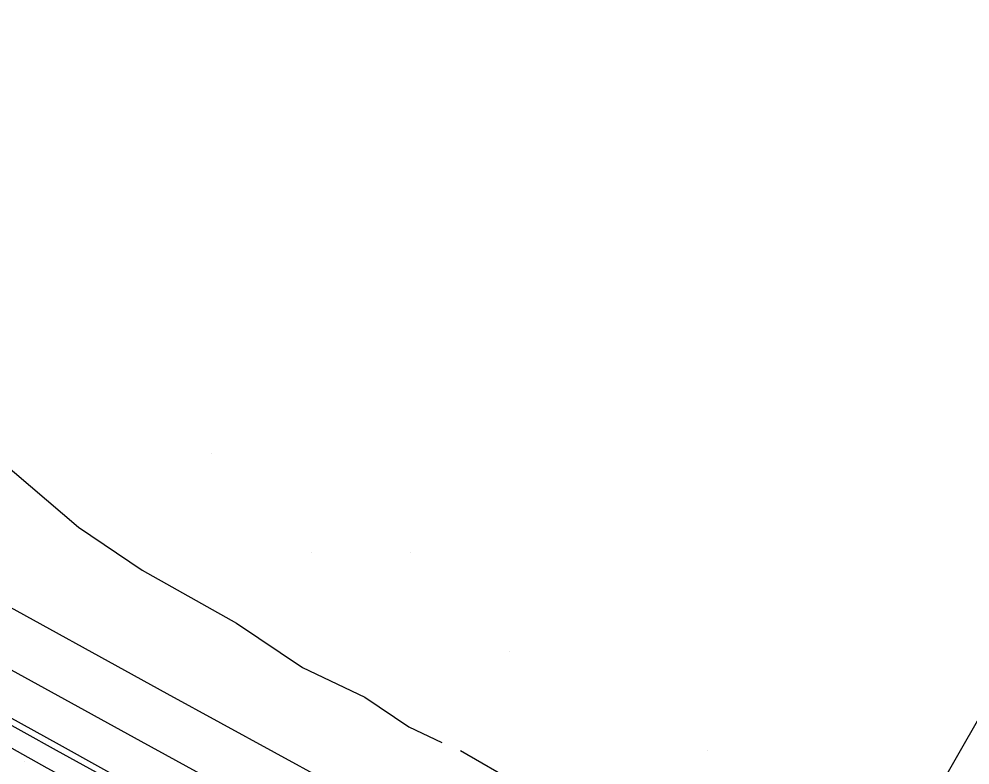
# Model space of a CAD drawing. Extents: x 1762120 to 1766775, y 709485 to 712965.
# Drawn here: x 1765545.7 to 1765641.7, y 710453.4 to 710528.7 of the extents above; entities that cross this region are included whole.
import ezdxf

# ---------------------------------------------------------------- set-up
doc = ezdxf.new("R2010")
doc.units = 0
for name, color, linetype in [('Exist DTM Drainline', 7, 'Continuous'), ('Exist DTM QL2 LIDAR Elevation Point', 7, 'Continuous'), ('Exist DTM Scan Elevation Point', 7, 'Continuous'), ('Exist Roads Curbs', 7, 'Continuous'), ('Exist Roads EOP', 7, 'Continuous'), ('PH Exist DTM Breakline', 7, 'Continuous')]:
    doc.layers.add(name, color=color, linetype=linetype)

msp = doc.modelspace()

# ---------------------------------------------------------------- linework, layer by layer
at = {"layer": 'Exist DTM Drainline'}
msp.add_lwpolyline([(1765615.261, 710418.837), (1765602.115, 710426.058), (1765588.932, 710433.211), (1765575.821, 710440.494), (1765562.659, 710447.685), (1765549.513, 710454.904), (1765536.408, 710462.178), (1765523.255, 710469.386), (1765510.115, 710476.613), (1765496.957, 710483.805), (1765483.795, 710490.992), (1765470.64, 710498.191), (1765457.45, 710505.477), (1765444.279, 710512.646), (1765431.118, 710519.832), (1765417.964, 710527.029), (1765405.793, 710534.331)], dxfattribs=at)
at = {"layer": 'Exist DTM QL2 LIDAR Elevation Point'}
for p, q in [((1765565.187, 710484.895), (1765565.187, 710484.895)), ((1765575.188, 710474.893), (1765575.188, 710474.893)), ((1765585.189, 710474.893), (1765585.189, 710474.893)), ((1765595.19, 710464.892), (1765595.19, 710464.892)), ((1765615.193, 710454.891), (1765615.193, 710454.891))]:
    msp.add_line(p, q, dxfattribs=at)
at = {"layer": 'Exist DTM Scan Elevation Point'}
msp.add_line((1765546.25, 710453.75), (1765546.25, 710453.75), dxfattribs=at)
at = {"layer": 'Exist Roads Curbs'}
msp.add_lwpolyline([(1765615.547, 710419.375), (1765602.408, 710426.609), (1765589.209, 710433.733), (1765576.087, 710440.996), (1765562.924, 710448.187), (1765549.806, 710455.458), (1765536.685, 710462.703), (1765523.522, 710469.891), (1765510.386, 710477.127), (1765497.231, 710484.325), (1765484.074, 710491.521), (1765470.921, 710498.725), (1765457.702, 710505.979), (1765444.521, 710513.129), (1765431.362, 710520.318), (1765418.218, 710527.537), (1765406.116, 710534.823)], dxfattribs=at)
at = {"layer": 'Exist Roads EOP'}
msp.add_lwpolyline([(1765614.328, 710417.129), (1765601.2, 710424.383), (1765588.029, 710431.557), (1765574.882, 710438.776), (1765561.72, 710445.967), (1765548.543, 710453.129), (1765535.458, 710460.448), (1765522.303, 710467.649), (1765509.186, 710474.92), (1765496.027, 710482.113), (1765482.866, 710489.3), (1765469.69, 710496.461), (1765456.532, 710503.756), (1765443.351, 710510.906), (1765430.199, 710518.108), (1765417.041, 710525.297), (1765404.666, 710532.735)], dxfattribs=at)
at = {"layer": 'PH Exist DTM Breakline'}
for points in [[(1765468.698, 710528.672), (1765471.593, 710527.836), (1765473.628, 710525.701), (1765481.322, 710519.75), (1765493.128, 710514.736), (1765503.706, 710507.726), (1765510.558, 710503.121), (1765520.466, 710497.716), (1765529.232, 710491.057), (1765535.935, 710487.251), (1765543.626, 710484.34), (1765551.706, 710477.431), (1765558.155, 710473.09), (1765567.674, 710467.765), (1765574.328, 710463.293), (1765580.604, 710460.292), (1765585.066, 710457.293), (1765588.406, 710455.716)], [(1765459.211, 710516.084), (1765488.213, 710500.247), (1765506.305, 710490.283), (1765522.992, 710481.359), (1765541.183, 710471.365), (1765560.647, 710460.649), (1765582.31, 710448.798)], [(1765456.575, 710511.257), (1765485.569, 710495.425), (1765503.681, 710485.449), (1765520.371, 710476.523), (1765538.533, 710466.546), (1765558.001, 710455.827), (1765579.671, 710443.973)], [(1765658.779, 710486.385), (1765650.945, 710472.741), (1765637.507, 710449.277)], [(1765590.275, 710454.888), (1765596.087, 710451.54), (1765599.258, 710450.061), (1765604.904, 710446.231), (1765623.658, 710436.218), (1765639.548, 710426.285), (1765656.717, 710416.059), (1765663.064, 710409.465), (1765672.786, 710409.078), (1765679.667, 710407.265), (1765685.518, 710404.835), (1765692.767, 710401.719), (1765710.911, 710392.242), (1765732.821, 710380.327), (1765746.699, 710372.878), (1765759.073, 710364.605), (1765769.83, 710358.169), (1765774.178, 710356.855), (1765777.147, 710357.435), (1765784.429, 710363.844), (1765792.389, 710367.216), (1765797.944, 710370.561), (1765803.761, 710377.978), (1765806.209, 710381.557)]]:
    msp.add_lwpolyline(points, dxfattribs=at)

doc.saveas('drawing.dxf')
